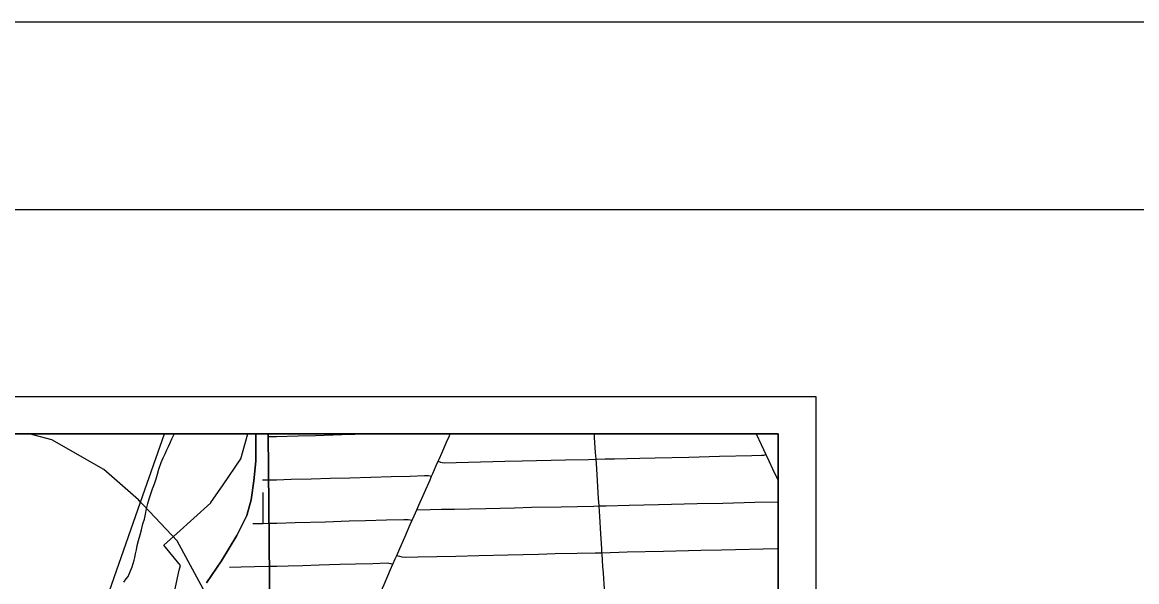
# Model space of a CAD drawing. Extents: x -59 to 82, y -3 to 49.
# Drawn here: x 6.882 to 9.857, y 20.505 to 22 of the extents above; entities that cross this region are included whole.
import ezdxf

# ---------------------------------------------------------------- set-up
doc = ezdxf.new("R2010")
doc.units = 0
for name, color, linetype in [('GM_X_City_Street', 7, 'Continuous'), ('GM_X_Corporation', 7, 'Continuous'), ('GM_X_County_Road', 7, 'Continuous'), ('GM_X_Minor_River', 7, 'Continuous'), ('GM_X_Rail_Line', 7, 'Continuous'), ('SH_Border', 7, 'Continuous'), ('SH_Cut_Line', 7, 'Continuous'), ('SH_Data', 7, 'Continuous')]:
    doc.layers.add(name, color=color, linetype=linetype)

msp = doc.modelspace()

# ---------------------------------------------------------------- linework, layer by layer
at = {"layer": 'GM_X_City_Street'}
for p, q in [((7.539, 20.893), (7.5602, 20.8933)), ((7.525, 20.6612), (7.5244, 20.7439))]:
    msp.add_line(p, q, dxfattribs=at)
for points in [[(7.5602, 20.8933), (7.6181, 20.8949), (7.6647, 20.8963), (7.7351, 20.8984), (7.8038, 20.9)], [(8.4376, 20.4584), (8.437, 20.4724), (8.4362, 20.4861), (8.4352, 20.4995), (8.4342, 20.5141), (8.433, 20.5287), (8.4319, 20.5447), (8.4307, 20.5634), (8.4296, 20.5792), (8.4293, 20.5828), (8.4286, 20.5934), (8.4264, 20.6334), (8.4233, 20.6799), (8.4215, 20.708), (8.4202, 20.728), (8.4164, 20.7908), (8.4143, 20.8207), (8.4135, 20.8326), (8.4123, 20.8504), (8.4096, 20.8907), (8.409, 20.9)], [(7.992, 20.827), (7.9979, 20.8248), (8.0028, 20.8236), (8.0082, 20.8233), (8.1695, 20.8271), (8.2158, 20.8283), (8.3319, 20.8311), (8.3931, 20.8322), (8.4135, 20.8326), (8.4378, 20.8332), (8.4631, 20.8338), (8.5306, 20.8355), (8.5714, 20.8362), (8.6615, 20.8384), (8.7426, 20.8405), (8.8293, 20.8424), (8.8553, 20.843), (8.8617, 20.8438), (8.8669, 20.8449)], [(7.9745, 20.7873), (7.9775, 20.7943), (7.9869, 20.8155), (7.992, 20.827)], [(7.5233, 20.7771), (7.5465, 20.7775), (7.5605, 20.7778)], [(7.5605, 20.7778), (7.5993, 20.7789), (7.6527, 20.7802), (7.7034, 20.7815), (7.7561, 20.7831), (7.8125, 20.7849), (7.8666, 20.7862), (7.9175, 20.7875), (7.955, 20.7886), (7.9611, 20.789), (7.966, 20.7886), (7.9745, 20.7873)], [(7.9349, 20.6972), (7.971, 20.6978), (8.0012, 20.6987), (8.0356, 20.6993), (8.0754, 20.7002), (8.1188, 20.7009), (8.1959, 20.7028), (8.2415, 20.7042), (8.3201, 20.7054), (8.4073, 20.7075), (8.4215, 20.708), (8.4405, 20.7084), (8.5015, 20.7098), (8.5802, 20.7114), (8.6833, 20.714), (8.7522, 20.7154), (8.8378, 20.7174), (8.9, 20.7188)], [(7.9227, 20.67), (7.9279, 20.6816), (7.9349, 20.6972)], [(7.4968, 20.6611), (7.525, 20.6612), (7.5407, 20.6615), (7.5608, 20.6619)], [(7.5608, 20.6619), (7.6105, 20.6634), (7.6909, 20.6655), (7.7546, 20.6675), (7.7982, 20.6688), (7.8541, 20.6704), (7.9002, 20.6714), (7.912, 20.6712), (7.9227, 20.67)], [(7.8814, 20.5755), (7.8887, 20.5733), (7.8953, 20.5718), (7.9048, 20.5711), (7.9376, 20.5715), (8.0387, 20.5739), (8.1002, 20.5752), (8.1777, 20.5774), (8.2599, 20.5792), (8.3042, 20.5802), (8.3629, 20.5814), (8.4113, 20.5826), (8.4293, 20.5828), (8.4963, 20.5849), (8.5934, 20.5872), (8.6932, 20.5892), (8.7484, 20.5902), (8.8969, 20.594), (8.9, 20.594)], [(7.871, 20.552), (7.8772, 20.5661), (7.8814, 20.5755)], [(7.4345, 20.544), (7.4661, 20.5448), (7.5016, 20.5457), (7.5386, 20.5466), (7.5611, 20.5471)], [(7.5611, 20.5471), (7.5911, 20.5481), (7.631, 20.549), (7.6743, 20.5501), (7.7292, 20.5518), (7.7711, 20.5532), (7.8171, 20.5543), (7.8561, 20.5553), (7.8644, 20.5543), (7.871, 20.552)]]:
    msp.add_lwpolyline(points, dxfattribs=at)
at = {"layer": 'GM_X_Corporation'}
for points in [[(7.2781, 20.4328), (7.3007, 20.536), (7.3036, 20.5483), (7.2597, 20.603), (7.2944, 20.634), (7.385, 20.7161), (7.3854, 20.7165), (7.4177, 20.7641), (7.4652, 20.8339), (7.4835, 20.9), (4.2813, 20.9)], [(7.5427, 20.4188), (7.5381, 20.9), (7.5047, 20.9), (7.5048, 20.8271), (7.4994, 20.7746), (7.4931, 20.7244), (7.4807, 20.6825), (7.4547, 20.6283), (7.4138, 20.561), (7.3735, 20.5021)]]:
    msp.add_lwpolyline(points, dxfattribs=at)
msp.add_lwpolyline([(8.9, 20.468), (8.9, 20.9), (7.5381, 20.9), (7.5427, 20.4188), (7.7837, 20.4297), (8.1226, 20.4416), (8.4266, 20.4501)], close=True, dxfattribs=at)
at = {"layer": 'GM_X_County_Road'}
for points in [[(7.992, 20.827), (7.9954, 20.8347), (8.0017, 20.8488), (8.0145, 20.8777), (8.0215, 20.8936), (8.0244, 20.9)], [(8.8412, 20.9), (8.8543, 20.8719), (8.8669, 20.8449), (8.8747, 20.8283), (8.8848, 20.8071), (8.9, 20.776)], [(7.9745, 20.7873), (7.9775, 20.7943), (7.9869, 20.8155), (7.992, 20.827)], [(7.9349, 20.6972), (7.9406, 20.7102), (7.9553, 20.7437), (7.9702, 20.7774), (7.9745, 20.7873)], [(7.9227, 20.67), (7.9279, 20.6816), (7.9349, 20.6972)], [(7.8814, 20.5755), (7.8893, 20.5936), (7.9025, 20.6239), (7.9173, 20.6577), (7.9227, 20.67)], [(7.871, 20.552), (7.8772, 20.5661), (7.8814, 20.5755)], [(7.8233, 20.444), (7.829, 20.4566), (7.8476, 20.4977), (7.8649, 20.5378), (7.871, 20.552)]]:
    msp.add_lwpolyline(points, dxfattribs=at)
at = {"layer": 'GM_X_Minor_River'}
msp.add_line((7.2864, 20.8981), (7.287, 20.9), dxfattribs=at)
msp.add_lwpolyline([(7.1528, 20.5036), (7.1588, 20.5128), (7.164, 20.5189), (7.175, 20.5449), (7.178, 20.554), (7.1801, 20.5624), (7.1823, 20.57), (7.1837, 20.5799), (7.1866, 20.5906), (7.1887, 20.602), (7.1923, 20.6158), (7.1959, 20.6302), (7.2003, 20.644), (7.2038, 20.66), (7.2075, 20.6722), (7.2103, 20.6859), (7.2131, 20.7004), (7.2168, 20.7141), (7.2204, 20.7271), (7.2248, 20.74), (7.2291, 20.7538), (7.2343, 20.7668), (7.2386, 20.7797), (7.2422, 20.7927), (7.2466, 20.8064), (7.2524, 20.824), (7.2576, 20.8362), (7.2628, 20.8469), (7.2679, 20.8576), (7.2724, 20.8668), (7.2768, 20.8767), (7.2812, 20.8874), (7.2864, 20.8981)], dxfattribs=at)
at = {"layer": 'GM_X_Rail_Line'}
msp.add_line((7.1975, 20.7179), (7.2613, 20.9), dxfattribs=at)
for points in [[(7.1975, 20.7179), (7.1917, 20.724), (7.0996, 20.8053), (6.9604, 20.8847), (6.8999, 20.9)], [(7.0563, 19.0854), (7.0553, 19.1603), (7.0498, 19.3864), (7.0433, 19.6869), (7.0365, 20.0116), (7.0381, 20.2425), (7.0563, 20.3149), (7.1975, 20.7179)], [(8.9, 16.9085), (8.7999, 17.0665), (8.6754, 17.2891), (8.4392, 17.8566), (7.9747, 19.0643), (7.3949, 20.4302), (7.2951, 20.6142), (7.206, 20.7089), (7.1975, 20.7179)]]:
    msp.add_lwpolyline(points, dxfattribs=at)
at = {"layer": 'SH_Border'}
msp.add_lwpolyline([(1.5, 21.5), (33.5, 21.5), (33.5, 0.5), (1.5, 0.5)], close=True, dxfattribs=at)
at = {"layer": 'SH_Cut_Line'}
msp.add_lwpolyline([(0, 0), (34, 0), (34, 22), (0, 22)], close=True, dxfattribs=at)
at = {"layer": 'SH_Data'}
for p, q in [((2, 21), (9, 21)), ((9, 21), (9, 14)), ((2.1, 20.9), (8.9, 20.9)), ((8.9, 20.9), (8.9, 14.1))]:
    msp.add_line(p, q, dxfattribs=at)
msp.add_lwpolyline([(8.9, 20.9), (2.1, 20.9), (2.1, 14.1), (8.9, 14.1)], close=True, dxfattribs=at)
msp.add_lwpolyline([(7.3735, 20.5021), (7.4138, 20.561), (7.4547, 20.6283), (7.4807, 20.6825), (7.4931, 20.7244), (7.4994, 20.7746), (7.5048, 20.8271), (7.5047, 20.9), (7.5381, 20.9), (7.5427, 20.4188)], dxfattribs=at)

doc.saveas('drawing.dxf')
